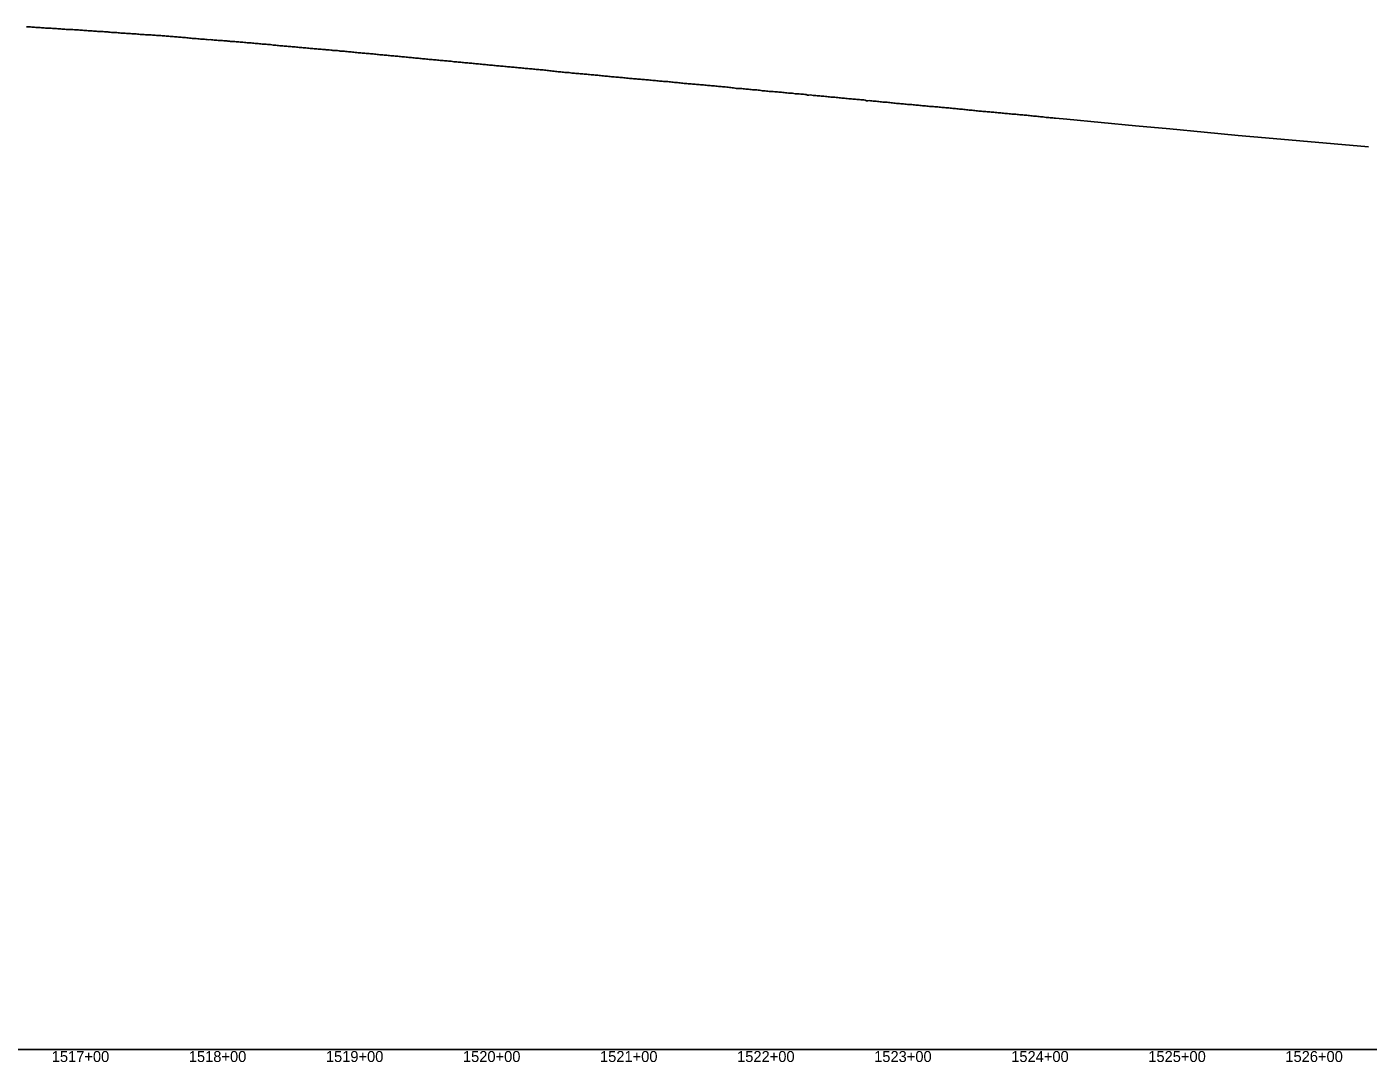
# Model space of a CAD drawing. Extents: x -3793 to 50787, y -1075 to 6138.
# Drawn here: x 38979 to 39958, y 2991 to 3746 of the extents above; entities that cross this region are included whole.
import ezdxf

# ---------------------------------------------------------------- set-up
doc = ezdxf.new("R2010")
doc.units = 0
for name, color, linetype in [('RD_DDB_Profile_EX', 7, 'Continuous'), ('RD_DDB_StaTX', 7, 'Continuous'), ('RD_GPK_Profile_Cell', 7, 'Continuous')]:
    doc.layers.add(name, color=color, linetype=linetype)

msp = doc.modelspace()

# ---------------------------------------------------------------- linework, layer by layer
at = {"layer": 'RD_DDB_Profile_EX'}
for points in [[(38979.1605, 3745.84186), (38980.153615, 3745.791625), (38981.157865, 3745.791425), (38982.160812, 3745.74101), (38983.15523, 3745.64208), (38984.158177, 3745.542045), (38985.152661, 3745.542375), (38986.155542, 3745.442325), (38987.159868, 3745.392515), (38988.152907, 3745.34227), (38989.157233, 3745.2925), (38990.16018, 3745.19241), (38991.154598, 3745.142805), (38992.157553, 3745.04303), (38993.15202, 3744.99369), (38994.156289, 3744.94394), (38995.159236, 3744.94298), (38996.153654, 3744.893985), (38997.156601, 3744.79384), (38998.160927, 3744.74413), (38999.153966, 3744.644135), (39000.158292, 3744.54467), (39001.151331, 3744.543945), (39002.155657, 3744.49475), (39003.158604, 3744.443625), (39004.153022, 3744.394235), (39005.155969, 3744.09531), (39006.150387, 3744.19556), (39007.153334, 3744.14432), (39008.15766, 3743.9457), (39009.150704, 3743.99546), (39010.155025, 3743.945995), (39011.157939, 3743.94541), (39012.15239, 3743.84613), (39013.155341, 3743.79554), (39014.149755, 3743.696585), (39015.152706, 3743.646355), (39016.156999, 3743.596585), (39017.15007, 3743.546335), (39018.154393, 3743.49689), (39019.148811, 3743.397715), (39020.151758, 3743.3472), (39021.156084, 3743.247855), (39022.149123, 3743.19751), (39023.153449, 3743.14791), (39024.156376, 3743.047555), (39025.150814, 3742.998445), (39026.15376, 3742.99788)], [(39026.15376, 3742.99788), (39027.148179, 3742.94869), (39028.151125, 3742.798415), (39029.155442, 3742.74893), (39030.14849, 3742.74858), (39031.152817, 3742.549215), (39032.145857, 3742.498935), (39033.150182, 3742.44945), (39034.153121, 3742.399075), (39035.147547, 3742.34977), (39036.150494, 3742.299345), (39037.154819, 3742.199905), (39038.147858, 3742.14965), (39038.770167, 3742.088035), (39039.152294, 3742.04983), (39040.216506, 3741.8929), (39041.149817, 3741.799605), (39042.15255, 3741.74992), (39043.14734, 3741.749295), (39044.151952, 3741.698755), (39045.144871, 3741.59903), (39046.149475, 3741.49863), (39047.152209, 3741.448965), (39048.147015, 3741.24856), (39049.149731, 3741.24879), (39050.154345, 3741.197975), (39051.147254, 3741.148385), (39052.151868, 3741.097905), (39053.144796, 3741.04812), (39054.14939, 3740.947645), (39055.152124, 3740.898), (39056.146935, 3740.797525), (39057.149647, 3740.697975), (39058.144459, 3740.697275), (39059.147169, 3740.647475), (39060.151777, 3740.547), (39061.144721, 3740.397505), (39062.147426, 3740.347695), (39063.152039, 3740.29709), (39064.144976, 3740.197445), (39065.147682, 3740.14778), (39066.152296, 3740.097325), (39067.145232, 3740.04753), (39068.147938, 3739.99775), (39069.150672, 3739.9482), (39070.145487, 3739.89722), (39071.148195, 3739.84761), (39072.141124, 3739.748055), (39073.145738, 3739.74745), (39074.148451, 3739.64793), (39075.141379, 3739.548245), (39076.145969, 3739.44767), (39077.148704, 3739.44792), (39078.141635, 3739.34824), (39079.146226, 3739.297645), (39080.14896, 3739.198015), (39081.141887, 3739.148245), (39082.146478, 3739.047855), (39083.149217, 3738.99811), (39084.142142, 3738.89842), (39085.146735, 3738.797945), (39086.139664, 3738.748065), (39087.142398, 3738.598515), (39088.146991, 3738.448245), (39089.139919, 3738.497975), (39090.142651, 3738.398605), (39091.145374, 3738.299015), (39092.140175, 3738.24817), (39093.142907, 3738.048765), (39094.145628, 3738.099), (39095.140431, 3737.998435), (39096.143163, 3737.89879), (39097.145885, 3737.749185), (39098.140684, 3737.698605), (39099.143418, 3737.69888), (39100.146142, 3737.449315), (39101.14094, 3737.348765), (39102.143672, 3737.299135), (39103.136582, 3737.24923), (39104.141196, 3737.098845), (39105.143928, 3736.99916), (39106.136836, 3736.949355), (39107.141449, 3736.84899), (39108.144184, 3736.799245), (39109.137092, 3736.7494), (39110.139824, 3736.649735), (39111.144439, 3736.549285), (39112.137348, 3736.399515), (39113.14008, 3736.499795), (39114.144695, 3736.3993), (39115.137603, 3736.24955), (39116.140336, 3736.199905), (39117.135134, 3736.14929), (39118.137859, 3736.04966), (39119.140592, 3735.949995), (39120.135389, 3735.899445), (39121.138116, 3735.849735), (39122.280572, 3735.785955), (39123.135638, 3735.699445), (39124.138372, 3735.599825), (39124.636524, 3735.57516)], [(39124.636524, 3735.57516), (39125.428568, 3735.521105), (39126.135894, 3735.449585), (39127.377455, 3735.32618), (39128.141521, 3735.249725), (39128.576564, 3735.228125), (39129.13615, 3735.199635), (39130.138888, 3735.19999), (39131.141832, 3735.099595), (39132.134874, 3734.99938), (39133.139199, 3734.849895), (39134.132239, 3734.79966), (39135.135187, 3734.69928), (39136.13951, 3734.649795), (39137.132551, 3734.599525), (39138.341176, 3734.469445), (39139.13982, 3734.349685), (39140.132862, 3734.29944), (39141.137187, 3734.19998), (39142.140131, 3734.14958), (39143.133175, 3734.09934), (39144.137498, 3733.999875), (39145.130539, 3733.9496), (39146.133487, 3733.799235), (39147.137809, 3733.69978), (39148.130851, 3733.59953), (39149.133792, 3733.49917), (39150.13812, 3733.399685), (39151.131163, 3733.299475), (39152.134103, 3733.199155), (39153.138431, 3733.199565), (39154.131475, 3733.099325), (39155.134414, 3732.998925), (39156.138742, 3732.89949), (39157.13178, 3732.84922), (39158.134726, 3732.748775), (39159.12915, 3732.54954), (39160.132092, 3732.399195), (39161.135037, 3732.398725), (39162.129458, 3732.34939), (39163.132403, 3732.248975), (39164.13535, 3732.09862), (39165.129769, 3732.04928), (39166.132715, 3731.948915), (39167.135661, 3731.848585), (39168.130081, 3731.79921), (39169.133027, 3731.69876), (39170.135961, 3731.59842), (39171.130392, 3731.549145), (39172.133339, 3731.448765), (39173.126378, 3731.348535), (39174.130703, 3731.249005), (39175.133649, 3731.14867), (39176.126687, 3731.098365), (39177.131013, 3730.99895), (39178.133959, 3730.798765), (39179.126997, 3730.798335), (39180.131324, 3730.69885), (39181.13427, 3730.5984), (39182.128697, 3730.49913), (39183.131634, 3730.448695), (39184.12606, 3730.349385), (39185.129007, 3730.24899), (39186.131943, 3730.14859), (39187.126371, 3730.049315), (39188.129318, 3729.948935), (39189.123734, 3729.899615), (39190.126681, 3729.849215), (39191.131007, 3729.749715), (39192.124045, 3729.64945), (39193.126992, 3729.599035), (39194.131317, 3729.499595), (39195.124361, 3729.39937), (39196.128683, 3729.29991), (39197.121724, 3729.19968), (39197.743962, 3729.16902), (39198.126157, 3729.14983), (39198.641642, 3729.09859), (39199.128994, 3729.049805), (39200.122035, 3728.99956), (39201.382573, 3728.86168), (39202.129304, 3728.7497), (39202.554476, 3728.707245), (39203.123936, 3728.649665), (39204.128474, 3728.59991), (39205.12146, 3728.549415), (39206.124193, 3728.49974), (39207.27647, 3728.32745), (39208.121716, 3728.199505), (39209.12445, 3728.14983), (39210.119239, 3728.099215), (39211.121973, 3727.99959), (39212.126578, 3727.799235), (39213.119497, 3727.74934), (39214.122229, 3727.69966), (39215.126836, 3727.59918), (39216.119753, 3727.49943), (39217.124357, 3727.39892), (39218.117277, 3727.29918), (39219.121892, 3727.198725), (39220.124614, 3727.049115)], [(39220.124614, 3727.049115), (39221.117534, 3726.999265), (39222.122135, 3726.898815), (39223.124873, 3726.79915), (39224.119672, 3726.748565), (39225.122406, 3726.64884), (39226.117195, 3726.59822), (39227.119913, 3726.498575), (39228.122649, 3726.39893), (39229.124855, 3726.297345), (39230.124417, 3726.198065), (39231.128348, 3726.14748), (39232.118916, 3726.04797), (39233.121373, 3725.947615), (39234.112147, 3725.897975), (39235.113641, 3725.748635), (39236.114475, 3725.64844), (39237.115484, 3725.54833), (39238.120094, 3725.44776), (39239.113003, 3725.347975), (39240.117611, 3725.29737), (39241.12035, 3725.247625), (39242.113259, 3725.097965), (39243.117868, 3724.94759), (39244.120606, 3724.897835), (39245.11539, 3724.79733), (39246.118124, 3724.697685), (39247.112937, 3724.597225), (39248.115647, 3724.49742), (39249.118381, 3724.447655), (39250.113192, 3724.347015), (39251.115898, 3724.247515), (39252.110717, 3724.1469), (39253.113448, 3724.04711), (39254.118025, 3723.99644), (39255.110966, 3723.89668), (39256.115582, 3723.79615), (39257.118282, 3723.69654), (39258.113099, 3723.596065), (39259.115831, 3723.446435), (39260.110622, 3723.39558), (39261.113355, 3723.29635), (39262.117919, 3723.19566), (39263.11087, 3723.04589), (39264.115484, 3722.995155), (39265.108393, 3722.895615), (39266.112998, 3722.74536), (39267.115732, 3722.645715), (39268.108649, 3722.59571), (39269.113254, 3722.544735), (39270.106208, 3722.444985), (39271.110767, 3722.294945), (39272.113511, 3722.24531), (39273.108341, 3722.144405), (39274.111024, 3722.04504), (39275.115635, 3721.94454), (39276.108597, 3721.795025), (39277.113146, 3721.74427), (39278.106111, 3721.694495), (39279.110727, 3721.643695), (39280.113403, 3721.44493), (39281.108239, 3721.344355), (39282.110971, 3721.244395), (39283.105762, 3721.19378), (39284.108495, 3721.093205), (39285.113097, 3720.993665), (39286.106006, 3720.94388), (39287.11062, 3720.79375), (39288.103595, 3720.793285), (39289.108129, 3720.69315), (39290.110863, 3720.5435), (39291.105725, 3720.442895), (39292.108386, 3720.39324), (39293.101363, 3720.293455), (39294.105967, 3720.14336), (39295.108642, 3720.044035), (39296.103491, 3719.993115), (39297.106222, 3719.893445), (39298.110748, 3719.743), (39299.103747, 3719.6432), (39300.10827, 3719.592755), (39301.101257, 3719.54296), (39302.104003, 3719.443285), (39303.108527, 3719.34284), (39304.101513, 3719.243045), (39305.106129, 3719.142185), (39306.108783, 3719.042535), (39307.103637, 3718.94236), (39308.106385, 3718.892275), (39309.10904, 3718.793015), (39310.103893, 3718.692445), (39311.106562, 3718.592765), (39312.101416, 3718.491765), (39313.104149, 3718.4417), (39314.108678, 3718.29164), (39315.101672, 3718.142285), (39316.104405, 3718.042615), (39317.108935, 3717.9426), (39318.101928, 3717.941945), (39319.106527, 3717.79193), (39320.099452, 3717.692125)], [(39320.099452, 3717.692125), (39321.10405, 3717.591225), (39322.106783, 3717.492015), (39323.099708, 3717.29351), (39324.104306, 3717.29177), (39325.106953, 3717.24166), (39326.101829, 3717.141525), (39327.104562, 3717.091405), (39328.099334, 3716.99032), (39329.102085, 3716.89068), (39330.104818, 3716.791495), (39331.09959, 3716.690415), (39332.102341, 3716.640775), (39333.106937, 3716.54077), (39334.099846, 3716.44051), (39335.102598, 3716.341325), (39336.097465, 3716.241215), (39337.100103, 3716.141075), (39338.104698, 3715.991105), (39339.097625, 3715.940815), (39340.10222, 3715.840355), (39341.104954, 3715.74119), (39342.097882, 3715.641865), (39343.102476, 3715.54145), (39344.105211, 3715.441275), (39345.099998, 3715.390185), (39346.102733, 3715.24103), (39347.097604, 3715.23994), (39348.100255, 3715.140275), (39349.102989, 3715.04112), (39350.09786, 3714.94108), (39351.100511, 3714.840875), (39352.105104, 3714.740435), (39353.098014, 3714.640115), (39354.102625, 3714.5391), (39355.09564, 3714.43986), (39356.098271, 3714.390205), (39357.102882, 3714.239195), (39358.095896, 3714.14048), (39359.100383, 3714.03949), (39360.103139, 3713.89036), (39361.098015, 3713.8398), (39362.10064, 3713.740125), (39363.093676, 3713.59032), (39364.098161, 3713.48988), (39365.100897, 3713.389665), (39366.095795, 3713.28964), (39367.098418, 3713.14108), (39368.103006, 3713.090115), (39369.096051, 3712.990295), (39370.098675, 3712.891155), (39371.093552, 3712.740655), (39372.096307, 3712.640375), (39373.100784, 3712.589965), (39374.093808, 3712.490155), (39375.096542, 3712.439905), (39376.101041, 3712.339455), (39377.094065, 3712.14081), (39378.096689, 3712.0411), (39379.101298, 3711.990705), (39380.094321, 3711.891455), (39381.096966, 3711.84117), (39382.091844, 3711.788915), (39383.094577, 3711.640395), (39384.097223, 3711.540695), (39385.0921, 3711.490165), (39386.094854, 3711.439905), (39387.09748, 3711.340775), (39388.092356, 3711.240245), (39389.095001, 3711.1411), (39390.097737, 3710.990855), (39391.092613, 3710.890325), (39392.095258, 3710.890075), (39393.088275, 3710.839735), (39394.09289, 3710.68983), (39395.095515, 3710.639065), (39396.088531, 3710.53929), (39397.093036, 3710.389915), (39398.095772, 3710.24133), (39399.088787, 3710.190445), (39400.093293, 3710.04111), (39401.096029, 3709.98657), (39402.089063, 3709.890525), (39403.09355, 3709.790635), (39404.096286, 3709.69095), (39405.089216, 3709.59113), (39406.093807, 3709.49017), (39407.086843, 3709.439295), (39408.089473, 3709.290695), (39409.092208, 3709.191025), (39410.087099, 3709.14045), (39411.08973, 3709.04078), (39412.092465, 3708.990615), (39413.087251, 3708.889485), (39414.089986, 3708.790865), (39415.09274, 3708.642165), (39416.087508, 3708.542185), (39417.090243, 3708.39246), (39418.083268, 3708.341635), (39419.087765, 3708.290705), (39420.090519, 3708.192025)], [(39420.090519, 3708.192025), (39421.083524, 3708.14123), (39422.088021, 3708.0413), (39423.090775, 3707.991605), (39424.083685, 3707.94083), (39425.088278, 3707.740875), (39426.091032, 3707.691195), (39427.083942, 3707.64092), (39428.088554, 3707.490955), (39429.08156, 3707.391155), (39430.084198, 3707.34101), (39431.088811, 3707.24054), (39432.08172, 3707.14124), (39433.084455, 3707.0911), (39434.089067, 3706.99063), (39435.081977, 3706.891325), (39436.084729, 3706.79072), (39437.089324, 3706.74072), (39438.082233, 3706.591885), (39439.084985, 3706.49173), (39440.079755, 3706.391165), (39441.082508, 3706.341015), (39442.085242, 3706.29091), (39443.080012, 3706.18979), (39444.082764, 3706.090635), (39445.085498, 3705.991005), (39446.078407, 3705.941225), (39447.083021, 3705.89073), (39448.085755, 3705.790655), (39449.07868, 3705.641315), (39450.083277, 3705.540825), (39451.076186, 3705.44105), (39452.078936, 3705.34141), (39453.083533, 3705.241375), (39454.076459, 3705.191135), (39455.079193, 3705.04193), (39456.08379, 3704.941915), (39457.076715, 3704.84167), (39458.079449, 3704.7916), (39459.082103, 3704.642365), (39460.076972, 3704.54176), (39461.079705, 3704.49211), (39462.082375, 3704.34245), (39463.075362, 3704.292665), (39464.079961, 3704.1922), (39465.082618, 3704.092545), (39466.075618, 3704.042375), (39467.080218, 3703.991885), (39468.073126, 3703.8425), (39469.075874, 3703.792845), (39470.078606, 3703.74248), (39471.073383, 3703.641815), (39472.07613, 3703.492565), (39473.078793, 3703.44293), (39474.073639, 3703.3423), (39475.076386, 3703.24266), (39476.07905, 3703.142675), (39477.072027, 3703.04325), (39478.076642, 3702.992755), (39479.079307, 3702.892775), (39480.072283, 3702.84268), (39481.075027, 3702.74339), (39482.079564, 3702.692535), (39483.072539, 3702.54311), (39484.075283, 3702.39349), (39485.079821, 3702.342975), (39486.072795, 3702.243535), (39487.075479, 3702.1442), (39488.068447, 3702.093825), (39489.073051, 3701.99331), (39490.075725, 3701.893395), (39491.068703, 3701.79364), (39492.071435, 3701.69404), (39493.075982, 3701.5935), (39494.068959, 3701.444595), (39495.071691, 3701.34521), (39496.076239, 3701.194475), (39497.069215, 3700.995245), (39498.135218, 3700.93959), (39499.123319, 3700.940315), (39500.112982, 3700.889625), (39501.102043, 3700.79139), (39502.092631, 3700.693), (39503.075248, 3700.59428), (39504.070052, 3700.445245), (39505.063129, 3700.34657), (39506.047342, 3700.2972), (39507.039245, 3700.24741), (39508.023825, 3700.049505), (39509.020624, 3700), (39510.071055, 3699.896015), (39511.065878, 3699.84515), (39512.068618, 3699.795315), (39513.071311, 3699.695915), (39514.066134, 3699.5457), (39515.068825, 3699.44605), (39516.071568, 3699.246585), (39517.064513, 3699.19625), (39518.069082, 3699.145935), (39519.071824, 3699.046485), (39520.064768, 3698.846875)], [(39520.064768, 3698.846875), (39521.067469, 3698.797205), (39522.072081, 3698.796395), (39523.065024, 3698.59679), (39524.067726, 3698.59699), (39525.072338, 3698.546315), (39526.06528, 3698.446715), (39527.067982, 3698.34723), (39528.062804, 3698.19662), (39529.065504, 3698.14697), (39530.068239, 3698.09718), (39531.06306, 3697.996365), (39532.065761, 3697.89675), (39533.070366, 3697.79641), (39534.063316, 3697.6468), (39535.066017, 3697.597), (39536.060833, 3697.496545), (39537.063565, 3697.39657), (39538.068144, 3697.396045), (39539.061089, 3697.246635), (39540.063821, 3697.096985), (39541.068401, 3697.09633), (39542.061345, 3696.896555), (39543.065915, 3696.895665), (39544.068658, 3696.846245), (39545.061601, 3696.74665), (39546.066172, 3696.645965), (39547.059125, 3696.545835), (39548.063733, 3696.49547), (39549.066429, 3696.097), (39550.059381, 3696.096825), (39551.063989, 3696.145775), (39552.066686, 3695.99653), (39553.059637, 3695.896395), (39554.064207, 3695.74627), (39555.057161, 3695.69574), (39556.061769, 3695.64538), (39557.064471, 3695.546165), (39558.057417, 3695.44639), (39559.062025, 3695.34569), (39560.064728, 3695.29607), (39561.059549, 3695.195405), (39562.062249, 3695.095985), (39563.055197, 3694.99621), (39564.059813, 3694.895715), (39565.062506, 3694.745495), (39566.057328, 3694.64499), (39567.060027, 3694.59581), (39568.062763, 3694.495795), (39569.057593, 3694.445315), (39570.060284, 3694.345905), (39571.063027, 3694.196455), (39572.055971, 3694.14544), (39573.060541, 3694.046), (39574.053495, 3693.94641), (39575.056193, 3693.84659), (39576.060805, 3693.74609), (39577.053751, 3693.646315), (39578.056456, 3693.497015), (39579.05919, 3693.39705), (39580.053972, 3693.39605), (39581.056712, 3693.296935), (39582.059447, 3693.197145), (39583.054235, 3693.14633), (39584.056969, 3693.046715), (39585.049884, 3692.94695), (39586.052617, 3692.847335), (39587.057225, 3692.746665), (39588.05014, 3692.64691), (39589.052873, 3692.597315), (39590.057487, 3692.496765), (39591.050396, 3692.29742), (39592.05313, 3691.998005), (39593.055847, 3691.99812), (39594.050653, 3692.09712), (39595.05339, 3691.997745), (39596.046299, 3691.848075), (39597.050914, 3691.747475), (39598.053625, 3691.59784), (39599.046555, 3691.54797), (39600.04929, 3691.498355), (39601.053882, 3691.297215), (39602.046814, 3691.147885), (39603.049546, 3691.098235), (39604.054143, 3690.997835), (39605.04707, 3690.99808), (39606.049789, 3690.94842), (39607.044594, 3690.79778), (39608.047326, 3690.69827), (39609.051921, 3690.59764), (39610.04485, 3690.44798), (39611.049442, 3690.347455), (39612.042374, 3690.247805), (39613.046985, 3690.097305), (39614.049699, 3690.04756), (39615.044508, 3689.996885), (39616.04722, 3689.84714), (39617.042031, 3689.7466), (39618.04477, 3689.646985), (39619.049346, 3689.59646), (39620.042288, 3689.446855)], [(39620.042288, 3689.446855), (39621.046903, 3689.346175), (39622.049603, 3689.246725), (39623.044426, 3689.19589), (39624.047124, 3689.146095), (39625.041949, 3689.09539), (39626.044682, 3688.995605), (39627.049247, 3688.89525), (39628.042205, 3688.7957), (39629.046767, 3688.74495), (39630.039729, 3688.644975), (39631.044335, 3688.54465), (39632.047032, 3688.395725), (39633.041857, 3688.29512), (39634.044544, 3688.244995), (39635.03938, 3688.19378), (39636.042114, 3688.044705), (39637.046673, 3687.89446), (39638.039637, 3687.844685), (39639.044251, 3687.843895), (39640.046931, 3687.744555), (39641.041762, 3687.643615), (39642.044451, 3687.54428), (39643.039284, 3687.49333), (39644.04203, 3687.39371), (39645.046568, 3687.29319), (39646.039541, 3687.24155), (39647.044088, 3687.093245), (39648.037063, 3687.04314), (39649.041676, 3686.94262), (39650.044345, 3686.843005), (39651.039185, 3686.74234), (39652.041933, 3686.69272), (39653.044602, 3686.543435), (39654.037576, 3686.44366), (39655.042176, 3686.342825), (39656.04486, 3686.24353), (39657.037833, 3686.193755), (39658.042433, 3686.14259), (39659.035343, 3685.993485), (39660.038089, 3685.844155), (39661.040823, 3685.79422), (39662.035599, 3685.69326), (39663.038334, 3685.59274), (39664.04108, 3685.543175), (39665.035856, 3685.34431), (39666.038591, 3685.294045), (39667.041326, 3685.194695), (39668.034245, 3685.0949), (39669.038848, 3685.04414), (39670.041582, 3684.84506), (39671.034492, 3684.74526), (39672.037236, 3684.645585), (39673.041839, 3684.545145), (39674.034749, 3684.445345), (39675.037484, 3684.295915), (39676.042096, 3684.24523), (39677.035005, 3684.195175), (39678.03774, 3684.14529), (39679.040475, 3683.99566), (39680.035262, 3683.94502), (39681.037997, 3683.845385), (39682.03095, 3683.74583), (39683.033641, 3683.69618), (39684.038253, 3683.64571), (39685.031205, 3683.54592), (39686.033898, 3683.396465), (39687.038502, 3683.3458), (39688.031461, 3683.2458), (39689.034155, 3683.19598), (39690.036889, 3683.09654), (39691.031709, 3682.896515), (39692.034411, 3682.84645), (39693.037146, 3682.74697), (39694.031965, 3682.646595), (39695.034661, 3682.596545), (39696.037403, 3682.447055), (39697.030342, 3682.34726), (39698.034918, 3682.24681), (39699.037654, 3682.246825), (39700.030598, 3682.196755), (39701.033304, 3682.097285), (39702.03791, 3681.847075), (39703.030848, 3681.847005), (39704.033561, 3681.797385), (39705.038167, 3681.64612), (39706.031104, 3681.59655), (39707.033813, 3681.54737), (39708.026748, 3681.497395), (39709.03136, 3681.347205), (39710.03407, 3681.197705), (39711.027004, 3681.097925), (39712.031616, 3680.947305), (39713.034326, 3680.89769), (39714.027256, 3680.797925), (39715.029991, 3680.69831), (39716.034583, 3680.59779), (39717.027512, 3680.44812), (39718.030244, 3680.34841), (39719.032967, 3680.248795), (39720.027768, 3680.098215)], [(39720.027768, 3680.098215), (39721.0305, 3680.09851), (39722.033221, 3679.998895), (39723.028024, 3679.84831), (39724.030756, 3679.74861), (39725.033478, 3679.698995), (39726.026395, 3679.59923), (39727.031012, 3679.49871), (39728.033735, 3679.39914), (39729.026012, 3679.299425), (39730.031335, 3679.249535), (39738.268697, 3678.473185), (39763.283591, 3676.115585), (39788.298439, 3673.75801), (39813.31324, 3671.40045), (39838.327994, 3669.042905), (39863.230464, 3666.69592), (39883.24154, 3664.914875), (39908.235526, 3662.69058), (39933.229512, 3660.466405), (39958.250343, 3658.24012)]]:
    msp.add_lwpolyline(points, dxfattribs=at)
at = {"layer": 'RD_GPK_Profile_Cell'}
msp.add_line((1000, 3000), (46549.603806, 3000), dxfattribs=at)

# ---------------------------------------------------------------- texts
at = {"layer": 'RD_DDB_StaTX'}
for s, p in [('1517+00', (38997.651676, 2991)), ('1518+00', (39097.651676, 2991)), ('1519+00', (39197.651676, 2991)), ('1520+00', (39297.651676, 2991)), ('1521+00', (39397.651676, 2991)), ('1522+00', (39497.651676, 2991)), ('1523+00', (39597.651676, 2991)), ('1524+00', (39697.651676, 2991)), ('1525+00', (39797.651676, 2991)), ('1526+00', (39897.651676, 2991))]:
    msp.add_text(s, height=8, dxfattribs=at).set_placement(p)

doc.saveas('drawing.dxf')
